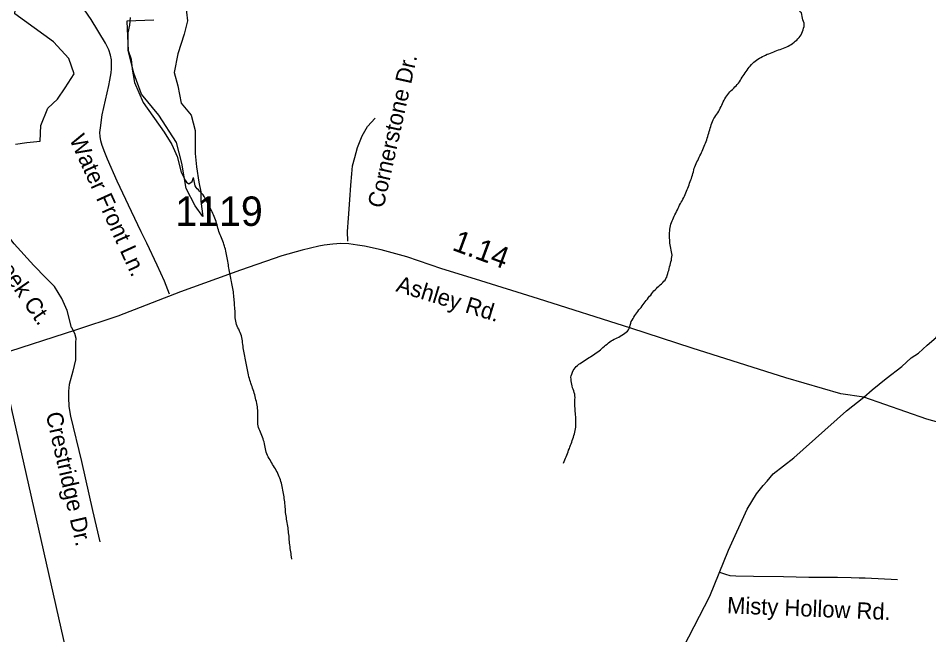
# Model space of a CAD drawing. Extents: x 1950930 to 2061844, y 904556 to 1017002.
# Drawn here: x 1990305 to 1995566, y 910614 to 914173 of the extents above; entities that cross this region are included whole.
import ezdxf

# ---------------------------------------------------------------- set-up
doc = ezdxf.new("R2010")
doc.units = 0
for name, color, linetype in [('Exist Hydrographic Creek Single Shore', 7, 'Continuous'), ('Exist Hydrographic Misc Water Feature', 7, 'Continuous'), ('Exist Hydrographic Pond Over 1500 Sq Ft', 7, 'Continuous'), ('Exist Road Non-System Type 51', 7, 'Continuous'), ('Exist Road Non-System Type 51 Label', 7, 'Continuous'), ('Exist Road Primary US Structure Standard Bridge CELL', 7, 'Continuous'), ('Exist Road Secondary Type 51 Attributed', 7, 'Continuous'), ('Exist Road Secondary Type 51 Label', 7, 'Continuous'), ('Exist Road Secondary Type 51 Number Label', 7, 'Continuous'), ('Exist Utilities Electrical Transmission Line', 7, 'Continuous')]:
    doc.layers.add(name, color=color, linetype=linetype)

msp = doc.modelspace()

# ---------------------------------------------------------------- linework, layer by layer
at = {"layer": 'Exist Hydrographic Creek Single Shore'}
for points in [[(1990289.9, 913447.2), (1990354.4, 913455.5), (1990431.7, 913464.6), (1990435.8, 913553.2), (1990476.1, 913654), (1990532.5, 913706.3), (1990576.8, 913770.8), (1990629.2, 913851.4), (1990596.9, 913940), (1990508.3, 914036.7), (1990285.2, 914199.3), (1990310.2, 914464.5), (1990353.2, 914536.3), (1990429.7, 914596.7), (1990527.1, 914607.8), (1990931.3, 914532.2), (1991015.9, 914552.4), (1991036.1, 914633), (1990947.4, 914689.4), (1990939.4, 914753.8), (1991052.2, 914790.1), (1991084.4, 914878.7), (1991152.9, 914999.6), (1991261.7, 915152.7)], [(1994795.3, 914040.8), (1994803.1, 914046.9), (1994809.8, 914054.4), (1994816.8, 914062.3), (1994822.5, 914069.5), (1994828.3, 914077.6), (1994832.8, 914086.6), (1994836.9, 914096.6), (1994840.6, 914106.2), (1994843.5, 914115.8), (1994845.5, 914125.7), (1994846.7, 914135.6), (1994845.7, 914144.7), (1994842.2, 914154.6), (1994839.4, 914164.4), (1994837.1, 914174.5), (1994835.2, 914184), (1994833.6, 914194.1), (1994830.5, 914203.9), (1994818.8, 914212.5)], [(1994208.6, 913297.3), (1994211.5, 913306.9), (1994215.2, 913315.7), (1994218.5, 913325.8), (1994223, 913334.4), (1994227.1, 913343.5), (1994231.4, 913352.6), (1994235.5, 913361.3), (1994240.4, 913370.4), (1994244.5, 913379.4), (1994248.8, 913388.1), (1994253.1, 913398), (1994257.4, 913406.7), (1994261.5, 913415.8), (1994265.6, 913424.9), (1994269.3, 913434.5), (1994273.4, 913443.6), (1994276.5, 913452.5), (1994280.4, 913462), (1994283.7, 913472.1), (1994286.9, 913480.9), (1994289.4, 913490.7), (1994292.7, 913500.4), (1994295.6, 913509.7), (1994298.4, 913519.3), (1994301.3, 913529.1), (1994304.2, 913538.8), (1994306.8, 913547.7), (1994309.7, 913557.4), (1994313.2, 913567.4), (1994316.3, 913576.3), (1994320.6, 913586.2), (1994324.9, 913594.9), (1994330.6, 913602.9), (1994336.2, 913611), (1994342.3, 913619.4), (1994347.8, 913627.5), (1994352.6, 913636.1), (1994357.1, 913645.1), (1994361.6, 913654.3), (1994366.1, 913662.9), (1994370.6, 913672), (1994374.7, 913681.8), (1994379.2, 913691), (1994383.5, 913699.6), (1994388.4, 913707.8), (1994393.8, 913716.7), (1994398.9, 913724.9), (1994404.6, 913733.7), (1994411, 913740.9), (1994417.6, 913748), (1994424.3, 913755.5), (1994431.5, 913762.5), (1994439.3, 913769), (1994446.5, 913776.5), (1994453.2, 913783.5), (1994460, 913791), (1994466.6, 913799), (1994472.1, 913807), (1994477.6, 913815.1), (1994483, 913824), (1994488.1, 913832.2), (1994493.8, 913841.1), (1994499.2, 913849.3), (1994505.1, 913857.3), (1994510.7, 913865.4), (1994516.6, 913873.4), (1994522.3, 913882.2), (1994528.5, 913890.2), (1994534.6, 913897.3), (1994541.2, 913905.8), (1994548.2, 913912), (1994555.4, 913919.4), (1994562.7, 913925.5), (1994570.9, 913931.3), (1994579.5, 913936.8), (1994588.2, 913942.5), (1994597, 913947.2), (1994605.8, 913951.9), (1994614.6, 913956.6), (1994623.4, 913960.6), (1994632.7, 913965.3), (1994642.1, 913968.3), (1994651.3, 913972.2), (1994660.7, 913976), (1994670.4, 913979.5), (1994679.4, 913982.5), (1994688.8, 913986.3), (1994698.5, 913990.1), (1994707.9, 913993.2), (1994717.5, 913997), (1994727, 914000.1), (1994736.2, 914004.4), (1994745.6, 914007.4), (1994754.5, 914012.1), (1994762.9, 914016.9), (1994771.5, 914022.5), (1994779.5, 914027.8), (1994787.9, 914034.2), (1994795.3, 914040.8)], [(1993844.4, 912412.7), (1993847.7, 912421.9), (1993852.6, 912430.5), (1993857.6, 912439.9), (1993862.7, 912447.6), (1993868.4, 912456.5), (1993874, 912464.6), (1993880.1, 912473.1), (1993886.1, 912481.1), (1993892, 912489.1), (1993898.2, 912497), (1993903.9, 912504.3), (1993910.1, 912512.3), (1993915.6, 912520.3), (1993921.9, 912528.3), (1993928.1, 912536.7), (1993934, 912544.7), (1993940.8, 912551.8), (1993947, 912560.3), (1993952.9, 912568.3), (1993959.7, 912575.4), (1993965.6, 912583.4), (1993972, 912591.7), (1993978.3, 912598.9), (1993985.5, 912605.9), (1993992.3, 912613), (1993999.9, 912620.4), (1994006.8, 912627.1), (1994014.4, 912634), (1994021.8, 912640.6), (1994029, 912648), (1994035.8, 912655.1), (1994042.5, 912662.2), (1994048.1, 912670.3), (1994052.6, 912679.3), (1994055.6, 912688.2), (1994058.3, 912699.1), (1994060.8, 912708.6), (1994064, 912717.8), (1994066.5, 912727.5), (1994069, 912737.3), (1994071.4, 912747.1), (1994073.9, 912756.8), (1994076.4, 912766.6), (1994079, 912776.3), (1994080.7, 912786.3), (1994082.3, 912796.1), (1994082.9, 912805.8), (1994082.5, 912815.6), (1994080.7, 912825.6), (1994078.6, 912835.3), (1994075.9, 912845.4), (1994073.3, 912855.2), (1994071.6, 912865.1), (1994070.2, 912875.1), (1994069.8, 912884.9), (1994069.4, 912894.7), (1994068.8, 912904.5), (1994069, 912915), (1994068.6, 912925.3), (1994069.2, 912934.9), (1994069.8, 912945.8), (1994071, 912955.3), (1994072.7, 912965.3), (1994074.5, 912974.3), (1994077, 912984), (1994080.2, 912993.7), (1994083.9, 913002.9), (1994088, 913011.6), (1994091.7, 913021.6), (1994095.8, 913030.3), (1994100.1, 913039.3), (1994104.6, 913048.4), (1994109.2, 913057), (1994113.7, 913066.9), (1994117.8, 913076), (1994122.3, 913084.7), (1994126.8, 913093.7), (1994131.1, 913102.9), (1994136.4, 913111.8), (1994141.1, 913119.6), (1994145.7, 913128.6), (1994150.6, 913137.6), (1994155.1, 913146.2), (1994158.8, 913156.3), (1994162.9, 913165.4), (1994166.4, 913174.1), (1994170.7, 913183.7), (1994174.2, 913192.9), (1994177.9, 913201.7), (1994181.1, 913211.7), (1994184.8, 913220.5), (1994188.1, 913230.5), (1994191.4, 913240.2), (1994195.1, 913249), (1994197.9, 913258.7), (1994201.2, 913267.9), (1994203.7, 913277.7), (1994206.1, 913287.4), (1994208.6, 913297.3)], [(1993456.3, 911605.3), (1993460.4, 911614.4), (1993464.1, 911623.9), (1993467.8, 911633.2), (1993471.2, 911641.9), (1993475.1, 911651.9), (1993478.6, 911660.6), (1993482.5, 911670.7), (1993485.6, 911679.5), (1993489.7, 911689), (1993493, 911697.9), (1993496.3, 911707.9), (1993500.4, 911716.6), (1993503.6, 911726.7), (1993506.9, 911735.6), (1993510.2, 911745.2), (1993513.1, 911755.3), (1993515.9, 911764.2), (1993518.8, 911773.9), (1993520.9, 911783.8), (1993522.9, 911793.6), (1993524.6, 911803), (1993526.2, 911813), (1993527, 911822.9), (1993527.4, 911833.5), (1993527.4, 911843.6), (1993527, 911853.4), (1993526.4, 911863.2), (1993526.4, 911873), (1993525.6, 911883.6), (1993525.2, 911893.5), (1993524.1, 911903.3), (1993523.7, 911913.2), (1993522.9, 911923), (1993522.3, 911932.8), (1993521.9, 911943.1), (1993521.5, 911953.7), (1993521.9, 911963.4), (1993522.3, 911973), (1993522.7, 911983.1), (1993522.3, 911993.7), (1993520.9, 912003.7), (1993518.2, 912012.6), (1993514.9, 912021.6), (1993511.2, 912031.6), (1993507.5, 912040.6), (1993505.1, 912050.8), (1993503.2, 912060.7), (1993501.4, 912070.3), (1993500.2, 912080.3), (1993499.3, 912090.1), (1993498.9, 912100.8), (1993500.8, 912109.8), (1993504.1, 912119.4), (1993507.9, 912129.4), (1993511.6, 912139), (1993517, 912147.9), (1993522.5, 912156), (1993529.1, 912162.3), (1993537.1, 912168.9), (1993544.4, 912175.4), (1993552.6, 912181.1), (1993560.4, 912186.8), (1993568.8, 912192), (1993577.5, 912197.6), (1993586.1, 912203.2), (1993594.7, 912208.7), (1993603.3, 912214.4), (1993611.7, 912219.2), (1993620.3, 912224.7), (1993628.9, 912230.4), (1993636.9, 912235.6), (1993645.1, 912241.2), (1993653.3, 912247.7), (1993661.1, 912253.4), (1993668.9, 912259.6), (1993676.9, 912266.1), (1993683.9, 912272.7), (1993691.9, 912279.6), (1993699.3, 912286.3), (1993707.3, 912292.7), (1993715, 912298.9), (1993722.8, 912304.5), (1993731, 912310.2), (1993739.5, 912315.8), (1993748.5, 912320.5), (1993757.5, 912324.4), (1993766.9, 912329.1), (1993775.5, 912333), (1993784.2, 912338.6), (1993793, 912343.4), (1993802, 912348.9), (1993810.6, 912354.5), (1993818.8, 912360.2), (1993825.8, 912366.4), (1993831.7, 912374.4), (1993835.6, 912382.7), (1993838.9, 912392.4), (1993841.6, 912402.2), (1993844.4, 912412.7)]]:
    msp.add_lwpolyline(points, dxfattribs=at)
at = {"layer": 'Exist Hydrographic Misc Water Feature'}
for points in [[(1991088.9, 914163.1), (1990932.3, 914156.4), (1990936.6, 914070.1), (1990941.3, 913986.6), (1990958.1, 913936.6), (1990964.5, 913880), (1990976.6, 913802.7), (1991027.8, 913687), (1991148.8, 913516), (1991193.3, 913443.9), (1991223.7, 913376), (1991246.6, 913284.4), (1991269.4, 913238.7), (1991277, 913226.2), (1991291.1, 913217.2), (1991311.2, 913230.7), (1991317.8, 913254.1)], [(1991456.8, 912971.6), (1991454.6, 912981.3), (1991451.9, 912990.6), (1991448.8, 913000.5), (1991446.1, 913009.4), (1991442.3, 913019.3), (1991438.2, 913028.4), (1991434.3, 913037.6), (1991430.2, 913046.7), (1991425.8, 913055.9), (1991421.3, 913064.3), (1991416.8, 913073.4), (1991412.3, 913082.3), (1991408, 913091.5), (1991402.9, 913099.9), (1991398.6, 913108.7), (1991394.1, 913117.9), (1991389.1, 913127.2), (1991384.2, 913135.7), (1991379.5, 913144.9), (1991374, 913153), (1991368, 913160.5), (1991361.3, 913168), (1991353.5, 913174.8), (1991346.1, 913182.4), (1991339.3, 913189.2), (1991333.2, 913196.6), (1991328.2, 913205.4), (1991325.2, 913214.8), (1991323.1, 913224.5), (1991321.3, 913234.5), (1991319.6, 913244.6), (1991317.8, 913254.1)], [(1991668.6, 912008.9), (1991666, 912018.3), (1991662.9, 912028), (1991659.8, 912037), (1991656.3, 912046.9), (1991653, 912055.9), (1991649.6, 912065.7), (1991646.5, 912075.2), (1991643.4, 912084.9), (1991640.7, 912093.9), (1991638.5, 912104), (1991636.4, 912114), (1991634.6, 912123.6), (1991632.5, 912133.7), (1991630.7, 912143.3), (1991628.8, 912153.3), (1991627.2, 912163.3), (1991625.2, 912173.4), (1991623.3, 912183), (1991621.1, 912192.2), (1991619.2, 912201.9), (1991617, 912211.9), (1991614.9, 912221.6), (1991613.1, 912231.6), (1991611, 912241.7), (1991608.8, 912251.3), (1991607.3, 912261.2), (1991605.3, 912271.3), (1991604.2, 912280.8), (1991603, 912290.8), (1991601.6, 912300.7), (1991600.3, 912310.7), (1991599.1, 912320.6), (1991597.3, 912330.1), (1991594.6, 912339.6), (1991591.1, 912349.4), (1991587.4, 912358.4), (1991583.5, 912367.6), (1991579.6, 912377.5), (1991575.1, 912386.7), (1991571.2, 912395.9), (1991567.5, 912404.9), (1991565.1, 912414.6), (1991562.2, 912423.9), (1991561, 912433.5), (1991559.5, 912443.4), (1991559.1, 912453.3), (1991558.1, 912463.1), (1991557.9, 912474.2), (1991557.9, 912483.9), (1991557.3, 912493.7), (1991556.9, 912503.5), (1991555.6, 912514.3), (1991555.2, 912524.1), (1991554.2, 912534), (1991553.8, 912543.8), (1991552.8, 912553.6), (1991552, 912563.5), (1991551.1, 912573.4), (1991549.7, 912583.4), (1991548.5, 912593.3), (1991546.6, 912602.9), (1991545, 912612.9), (1991542.7, 912622.9), (1991540.9, 912632.6), (1991539.2, 912642.5), (1991537, 912652.6), (1991535.3, 912662.2), (1991533.1, 912672.3), (1991531.4, 912682.3), (1991529.6, 912691.9), (1991528, 912701.9), (1991526.1, 912711.5), (1991524.3, 912721.5), (1991522.6, 912731.5), (1991520.8, 912740.8), (1991519.4, 912750.3), (1991518.1, 912760.2), (1991516.5, 912771), (1991515, 912780.9), (1991513.4, 912791), (1991511.4, 912799.8), (1991509.3, 912809.9), (1991507, 912819.5), (1991505, 912829.5), (1991502.7, 912839.3), (1991499.7, 912849.4), (1991497, 912858.3), (1991493.9, 912868.2), (1991490.8, 912877.2), (1991487.2, 912886.2), (1991483.3, 912895.4), (1991479.4, 912905.3), (1991475.3, 912914.4), (1991471.4, 912923.6), (1991467.7, 912932.7), (1991464.8, 912942.8), (1991461.9, 912951.8), (1991459.5, 912961.9), (1991456.8, 912971.6)], [(1991886.6, 911049.7), (1991884.5, 911063.3), (1991883.3, 911073.3), (1991881.5, 911083.3), (1991880.7, 911093.2), (1991878.8, 911103.2), (1991877.2, 911112.7), (1991875.7, 911122.7), (1991874.9, 911132.6), (1991873.5, 911142.6), (1991872.7, 911152.4), (1991871.8, 911162.3), (1991871, 911172.9), (1991870, 911182.9), (1991869.2, 911192.7), (1991867.9, 911202.7), (1991866.9, 911212.1), (1991865.5, 911222), (1991864.2, 911232), (1991862.6, 911242), (1991861.2, 911251.6), (1991859.3, 911261.6), (1991857.7, 911271.6), (1991856.3, 911281.5), (1991855, 911291.4), (1991853.4, 911301.5), (1991851.9, 911311), (1991850.5, 911321), (1991849.7, 911330.8), (1991849.3, 911340.7), (1991848.1, 911351.3), (1991847.4, 911361.2), (1991846.2, 911371.1), (1991845.4, 911380.9), (1991843.9, 911390.9), (1991842.5, 911400.4), (1991841.7, 911410.8), (1991840.1, 911420.3), (1991838.2, 911430.4), (1991837, 911440.3), (1991835.1, 911449.9), (1991832.9, 911460), (1991831.2, 911469.9), (1991828.6, 911479.7), (1991825.9, 911488.6), (1991822.8, 911498.9), (1991820.2, 911507.8), (1991816.7, 911517.6), (1991813, 911526.7), (1991809.1, 911535.9), (1991805.2, 911545.8), (1991801.1, 911554.9), (1991796.6, 911563.3), (1991791.7, 911572.2), (1991786.3, 911580.7), (1991781, 911589.2), (1991775.5, 911597.4), (1991770.7, 911606.6), (1991765.6, 911614.7), (1991760.3, 911623.2), (1991755, 911632.1), (1991750.4, 911640.5), (1991745.5, 911649.8), (1991742, 911658.9), (1991738.3, 911667.9), (1991735.9, 911677.7), (1991733.6, 911687.7), (1991732, 911697.8), (1991730.1, 911707.3), (1991727.9, 911717.4), (1991725.8, 911727.1), (1991723.2, 911736.4), (1991720.1, 911746.2), (1991716.4, 911755.3), (1991712.5, 911765.2), (1991709, 911774.2), (1991704.5, 911783.5), (1991701, 911792.5), (1991697.3, 911801.6), (1991694.3, 911811.4), (1991691.6, 911820.7), (1991690.4, 911830.6), (1991689.3, 911840.2), (1991689.5, 911851.1), (1991689.3, 911860.9), (1991689.3, 911870.6), (1991689.8, 911880.7), (1991688.9, 911891.3), (1991689.3, 911901.1), (1991688.9, 911910.8), (1991688.3, 911920.6), (1991687.1, 911930.6), (1991685.2, 911940.6), (1991683.4, 911950.2), (1991681.8, 911960.2), (1991678.7, 911970), (1991676.6, 911980.1), (1991673.8, 911989), (1991671.7, 911999.1), (1991668.6, 912008.9)]]:
    msp.add_lwpolyline(points, dxfattribs=at)
at = {"layer": 'Exist Hydrographic Pond Over 1500 Sq Ft'}
msp.add_lwpolyline([(1991271.7, 914258.3), (1991283.8, 914157.6), (1991263.7, 914081), (1991227.4, 913968.2), (1991207.3, 913859.4), (1991227.4, 913782.9), (1991247.6, 913682.2), (1991304, 913613.7), (1991328.2, 913525), (1991328.2, 913392.1), (1991336.2, 913315.5), (1991348.3, 913226.9), (1991360.4, 913170.5), (1991360.4, 913118.1), (1991372.5, 913029.5), (1991328.2, 913089.9), (1991275.8, 913190.6), (1991251.6, 913335.7), (1991219.4, 913456.5), (1991118.7, 913613.7), (1991017.9, 913734.5), (1990973.6, 913855.4), (1990941.4, 913988.3), (1990941.4, 914089.1), (1990949.4, 914133.4), (1990953.5, 914177.7)], dxfattribs=at)
at = {"layer": 'Exist Road Non-System Type 51'}
for points in [[(1991180.2, 912580.4), (1991150.4, 912655.6), (1991108.9, 912748), (1991048.8, 912873.9), (1991016.5, 912939.7), (1990960, 913058.1), (1990876.9, 913231.8), (1990821.1, 913360.2), (1990805, 913398.6), (1990790.1, 913438.9), (1990782.6, 913465.6), (1990779.5, 913489.8), (1990777.6, 913513.9), (1990780.1, 913541.2), (1990790.8, 913615.7), (1990829.8, 913785), (1990835.4, 913815.4), (1990842.8, 913857.6), (1990844.6, 913881.8), (1990844.6, 913912.1), (1990844.6, 913933.8), (1990839.1, 913959.2), (1990829.8, 913990.9), (1990810.5, 914030), (1990726.2, 914165.2), (1990633.1, 914305.3)], [(1992209.1, 912885.6), (1992207.8, 912942.8), (1992214.5, 913019.9), (1992221.4, 913125.6), (1992228.1, 913209.6), (1992232.1, 913274.6), (1992237.6, 913322.1), (1992249.8, 913369.4), (1992266, 913427.7), (1992293.1, 913495.4), (1992324.2, 913548.2), (1992367.6, 913597)], [(1990614, 912388.2), (1990588.2, 912486), (1990558.1, 912554.5), (1990514.6, 912624.7), (1990464.5, 912674.8), (1990396, 912745), (1990282.4, 912870.4), (1990257.4, 912903.8), (1990237.2, 912948.9), (1990225.6, 912995.7), (1990168.8, 913241.3)], [(1990614, 912388.2), (1990630, 912355.7), (1990638.4, 912325.6), (1990636.6, 912298.9), (1990636.6, 912257.1), (1990636.6, 912228.7), (1990636.6, 912201.9), (1990621.6, 912135.1), (1990599.9, 912058.2), (1990596.5, 912019.8), (1990596.5, 911984.7), (1990598.2, 911931.2), (1990606.6, 911876.1), (1990670.1, 911615.4), (1990733.6, 911331.3), (1990777, 911150.9)], [(1994356.5, 910975.9), (1994392, 910963.9), (1994416, 910957.2), (1994451.5, 910954.3), (1994554.4, 910952.4), (1994726.4, 910950.4), (1994872.9, 910947.6), (1994950.8, 910946.6), (1995039.1, 910946.6), (1995118.9, 910944.7), (1995164.1, 910942.8), (1995199.6, 910943.8), (1995386.5, 910933.2)]]:
    msp.add_lwpolyline(points, dxfattribs=at)
at = {"layer": 'Exist Road Secondary Type 51 Attributed'}
for points in [[(1995191.3, 911985), (1995239.9, 912027.5), (1995321.1, 912093.6), (1995410.7, 912163.5), (1995463.8, 912212.2), (1995507.8, 912239.5), (1995556.4, 912285.1), (1995609.6, 912330.7), (1995659.7, 912397.5), (1995700.6, 912462.9), (1995720.4, 912499.3), (1995744.7, 912541.9), (1995786.4, 912633.8), (1995844.1, 912752.4), (1996028.6, 913087.4), (1996122.7, 913291), (1996165.2, 913379.2), (1996200.2, 913441.5), (1996238.1, 913515.9), (1996273.8, 913580.5)], [(1995191.3, 911985), (1995059.2, 912005), (1994741.3, 912098.2), (1994199.1, 912269.4), (1993845, 912385), (1993310.9, 912554), (1992946.7, 912667.7), (1992752.2, 912727.3), (1992550.6, 912795.1), (1992402.6, 912836.8), (1992306.5, 912856.7), (1992266.5, 912862.6), (1992216.4, 912870.5), (1992168.5, 912872.5), (1992122.6, 912868.4), (1992072.5, 912862.4), (1992042.6, 912858.3), (1991946.6, 912834.2), (1991828.7, 912801.9), (1991588.7, 912719.7), (1991243, 912593.2), (1990881.3, 912452.6), (1990636.6, 912373.2), (1990193.3, 912229.9)], [(1994120.1, 910487), (1994301.6, 910837.7), (1994409, 911102.3), (1994517.7, 911338.8), (1994571.4, 911427.1), (1994609.1, 911475.4), (1994633, 911501.4), (1994666.8, 911543.6), (1994786.4, 911636.2), (1995091.1, 911906), (1995191.3, 911985)], [(1995805.5, 911789.9), (1995554.9, 911859.6), (1995191.3, 911985)]]:
    msp.add_lwpolyline(points, dxfattribs=at)
at = {"layer": 'Exist Utilities Electrical Transmission Line'}
msp.add_lwpolyline([(1990193.3, 912229.9), (1990707.2, 909961.6), (1990957.5, 908760.5)], dxfattribs=at)

# ---------------------------------------------------------------- texts
at = {"layer": 'Exist Road Non-System Type 51 Label'}
for s, rotation, p in [('Cornerstone Dr.', 77.4824, (1992415.6, 913072.3)), ('Water Front Ln.', 294.4372, (1990598.7, 913476.6)), ('Cross Creek Ct.', 304.6761, (1989911.2, 913135.5)), ('Crestridge Dr.', 282.9044, (1990463.7, 911889.3)), ('Misty Hollow Rd.', 357.6245, (1994399.4, 910738.6))]:
    msp.add_text(s, height=95, rotation=rotation, dxfattribs=at).set_placement(p)
at = {"layer": 'Exist Road Primary US Structure Standard Bridge CELL'}
msp.add_text('1.14', height=125, rotation=339.6883, dxfattribs=at).set_placement((1992806.4, 912837.1))
at = {"layer": 'Exist Road Secondary Type 51 Label'}
msp.add_text('Ashley Rd.', height=95, rotation=343.0606, dxfattribs=at).set_placement((1992483.1, 912598.2))
at = {"layer": 'Exist Road Secondary Type 51 Number Label'}
msp.add_text('1119', height=170, dxfattribs=at).set_placement((1991212.8, 912974.4))

doc.saveas('drawing.dxf')
